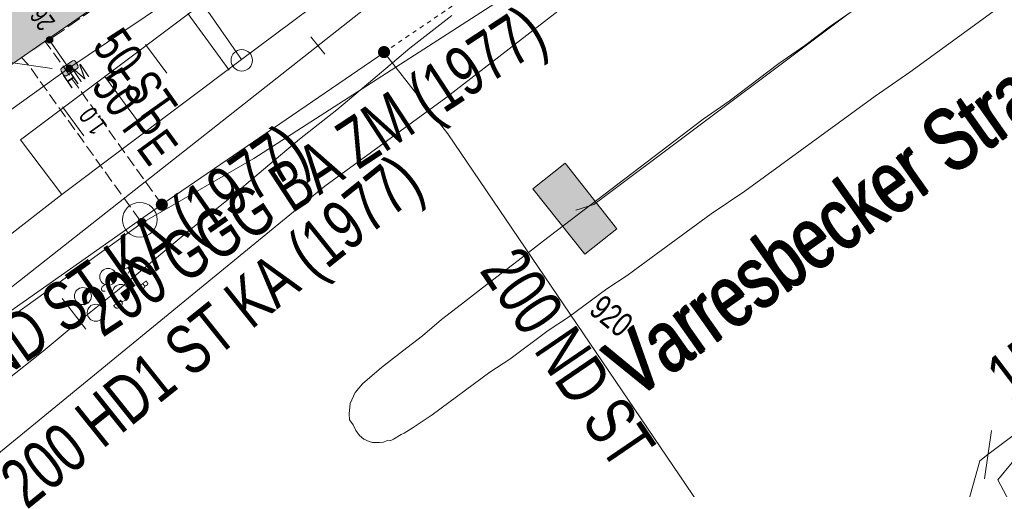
# Model space of a CAD drawing. Header units: metres. Extents: x -740 to 758, y -633 to 854.
# Tile 876 of 1056: x 339 to 367, y 33 to 46. Entities that reach past the tile are written whole.
import ezdxf

# ---------------------------------------------------------------- set-up
doc = ezdxf.new("R2010")
doc.units = ezdxf.units.M
doc.header["$MEASUREMENT"] = 0
for name, pattern in [('125_125', [0.2496, 0.1248, -0.1248]), ('333_125', [0.4576, 0.3328, -0.1248]), ('416_125', [0.5408, 0.416, -0.1248])]:
    doc.linetypes.add(name, pattern=pattern)
for name, color, linetype in [('Gas.LOVION', 7, 'Continuous'), ('Gis.LOVION', 7, 'Continuous'), ('Grundkarte.LOVION', 7, 'Continuous'), ('Strom.LOVION', 7, 'Continuous'), ('StromBemass.LOVION', 7, 'Continuous'), ('Telko.LOVION', 7, 'Continuous'), ('Wasser.LOVION', 7, 'Continuous')]:
    doc.layers.add(name, color=color, linetype=linetype)
doc.styles.add('ERSTELLTER_STIL_1', font='arial.ttf')

msp = doc.modelspace()

# ---------------------------------------------------------------- hatches: boundary and pattern name
at = {"layer": 'Gas.LOVION', "linetype": 'Continuous', "lineweight": 13}
for points in [[(339.435, 45.305), (340.058, 45.735), (339.835, 46.053), (339.228, 45.61)], [(349.642, 45.109), (349.654, 45.126), (349.665, 45.146), (349.673, 45.166), (349.678, 45.187), (349.681, 45.209), (349.681, 45.231), (349.678, 45.253), (349.673, 45.274), (349.664, 45.294), (349.654, 45.313), (349.641, 45.331), (349.626, 45.347), (349.609, 45.361), (349.59, 45.372), (349.571, 45.382), (349.55, 45.388), (349.528, 45.392), (349.506, 45.394), (349.485, 45.392), (349.463, 45.388), (349.442, 45.381), (349.422, 45.372), (349.404, 45.36), (349.387, 45.346), (349.372, 45.33), (349.359, 45.312), (349.349, 45.293), (349.341, 45.273), (349.336, 45.251), (349.333, 45.23), (349.333, 45.208), (349.336, 45.186), (349.341, 45.165), (349.349, 45.145), (349.36, 45.125), (349.373, 45.108), (349.388, 45.092), (349.405, 45.078), (349.423, 45.066), (349.443, 45.057), (349.464, 45.05), (349.486, 45.046), (349.507, 45.045), (349.529, 45.046), (349.551, 45.051), (349.572, 45.057), (349.591, 45.067), (349.61, 45.079), (349.627, 45.093)], [(343.242, 40.719), (343.254, 40.736), (343.265, 40.756), (343.273, 40.776), (343.278, 40.797), (343.281, 40.818), (343.281, 40.84), (343.278, 40.862), (343.272, 40.883), (343.264, 40.903), (343.254, 40.922), (343.241, 40.94), (343.226, 40.955), (343.209, 40.969), (343.191, 40.981), (343.171, 40.99), (343.15, 40.997), (343.129, 41.001), (343.107, 41.002), (343.086, 41.001), (343.064, 40.996), (343.044, 40.99), (343.024, 40.98), (343.006, 40.969), (342.989, 40.955), (342.974, 40.939), (342.961, 40.921), (342.951, 40.902), (342.943, 40.882), (342.938, 40.861), (342.935, 40.839), (342.935, 40.817), (342.938, 40.796), (342.943, 40.775), (342.951, 40.755), (342.962, 40.736), (342.975, 40.718), (342.99, 40.702), (343.006, 40.688), (343.025, 40.677), (343.045, 40.668), (343.065, 40.661), (343.087, 40.657), (343.108, 40.656), (343.13, 40.657), (343.151, 40.661), (343.172, 40.668), (343.192, 40.677), (343.21, 40.689), (343.227, 40.703)], [(343.243, 40.718), (343.256, 40.735), (343.266, 40.754), (343.274, 40.775), (343.279, 40.796), (343.282, 40.817), (343.282, 40.839), (343.279, 40.861), (343.274, 40.882), (343.266, 40.902), (343.255, 40.921), (343.242, 40.939), (343.227, 40.954), (343.211, 40.968), (343.192, 40.98), (343.172, 40.989), (343.152, 40.996), (343.13, 41), (343.109, 41.001), (343.087, 41), (343.065, 40.995), (343.045, 40.989), (343.025, 40.979), (343.007, 40.968), (342.99, 40.954), (342.975, 40.938), (342.962, 40.92), (342.952, 40.901), (342.944, 40.881), (342.939, 40.86), (342.936, 40.838), (342.936, 40.816), (342.939, 40.795), (342.944, 40.774), (342.952, 40.753), (342.963, 40.734), (342.976, 40.717), (342.991, 40.701), (343.008, 40.687), (343.026, 40.675), (343.046, 40.666), (343.067, 40.66), (343.088, 40.656), (343.11, 40.654), (343.131, 40.656), (343.153, 40.66), (343.173, 40.667), (343.193, 40.676), (343.211, 40.688), (343.228, 40.702)]]:
    msp.add_hatch(color=7, dxfattribs=at).paths.add_polyline_path(points)
at = {"layer": 'Grundkarte.LOVION', "linetype": 'Continuous', "lineweight": 18}
msp.add_hatch(color=9, dxfattribs=at).paths.add_polyline_path([(327.453, 48.449), (332.795, 40.666), (336.114, 43), (337.911, 44.269), (343.308, 48.018), (337.933, 55.828)])
at = {"layer": 'Strom.LOVION', "linetype": 'Continuous', "lineweight": 13}
for points in [[(339.425, 45.26), (340.297, 45.862), (340.16, 46.056), (339.304, 45.44)], [(340.367, 44.539), (340.672, 44.746), (340.699, 44.778), (340.693, 44.837), (340.623, 44.948), (340.591, 44.975), (340.532, 44.969), (340.214, 44.746), (340.201, 44.73), (340.207, 44.671), (340.277, 44.56), (340.309, 44.533)]]:
    msp.add_hatch(color=7, dxfattribs=at).paths.add_polyline_path(points)
at = {"layer": 'StromBemass.LOVION', "linetype": 'Continuous', "lineweight": 13}
for points in [[(339.95, 45.509), (339.957, 45.518), (339.963, 45.529), (339.967, 45.54), (339.97, 45.551), (339.972, 45.563), (339.971, 45.575), (339.97, 45.587), (339.967, 45.598), (339.963, 45.609), (339.957, 45.619), (339.95, 45.629), (339.942, 45.637), (339.933, 45.645), (339.923, 45.651), (339.912, 45.656), (339.901, 45.66), (339.889, 45.662), (339.877, 45.663), (339.865, 45.662), (339.854, 45.66), (339.843, 45.656), (339.832, 45.651), (339.822, 45.645), (339.813, 45.637), (339.805, 45.628), (339.798, 45.619), (339.792, 45.608), (339.788, 45.597), (339.785, 45.586), (339.784, 45.574), (339.784, 45.562), (339.785, 45.551), (339.788, 45.539), (339.793, 45.528), (339.798, 45.518), (339.805, 45.508), (339.813, 45.5), (339.822, 45.492), (339.832, 45.486), (339.843, 45.481), (339.854, 45.477), (339.866, 45.475), (339.878, 45.475), (339.89, 45.475), (339.901, 45.478), (339.912, 45.481), (339.923, 45.486), (339.933, 45.493), (339.942, 45.5)], [(339.95, 45.509), (339.957, 45.518), (339.963, 45.529), (339.967, 45.54), (339.97, 45.551), (339.972, 45.563), (339.971, 45.575), (339.97, 45.587), (339.967, 45.598), (339.963, 45.609), (339.957, 45.619), (339.95, 45.629), (339.942, 45.637), (339.933, 45.645), (339.923, 45.651), (339.912, 45.656), (339.901, 45.66), (339.889, 45.662), (339.877, 45.663), (339.865, 45.662), (339.854, 45.66), (339.843, 45.656), (339.832, 45.651), (339.822, 45.645), (339.813, 45.637), (339.805, 45.628), (339.798, 45.619), (339.792, 45.608), (339.788, 45.597), (339.785, 45.586), (339.784, 45.574), (339.784, 45.562), (339.785, 45.551), (339.788, 45.539), (339.793, 45.528), (339.798, 45.518), (339.805, 45.508), (339.813, 45.5), (339.822, 45.492), (339.832, 45.486), (339.843, 45.481), (339.854, 45.477), (339.866, 45.475), (339.878, 45.475), (339.89, 45.475), (339.901, 45.478), (339.912, 45.481), (339.923, 45.486), (339.933, 45.493), (339.942, 45.5)], [(340.518, 44.691), (340.525, 44.701), (340.53, 44.712), (340.535, 44.723), (340.538, 44.734), (340.539, 44.746), (340.539, 44.758), (340.538, 44.77), (340.535, 44.781), (340.53, 44.792), (340.524, 44.803), (340.517, 44.812), (340.509, 44.821), (340.5, 44.829), (340.49, 44.835), (340.479, 44.84), (340.468, 44.844), (340.456, 44.846), (340.444, 44.847), (340.432, 44.846), (340.42, 44.844), (340.409, 44.84), (340.398, 44.835), (340.388, 44.828), (340.379, 44.821), (340.371, 44.812), (340.364, 44.802), (340.358, 44.792), (340.354, 44.781), (340.351, 44.769), (340.35, 44.757), (340.35, 44.745), (340.351, 44.734), (340.354, 44.722), (340.359, 44.711), (340.364, 44.701), (340.371, 44.691), (340.38, 44.682), (340.389, 44.675), (340.399, 44.668), (340.41, 44.663), (340.421, 44.66), (340.433, 44.657), (340.445, 44.657), (340.457, 44.658), (340.468, 44.66), (340.48, 44.663), (340.49, 44.669), (340.5, 44.675), (340.51, 44.683)]]:
    msp.add_hatch(color=7, dxfattribs=at).paths.add_polyline_path(points)
at = {"layer": 'Telko.LOVION', "linetype": 'Continuous', "lineweight": 13}
for points in [[(353.793, 41.285), (355.292, 39.407), (356.211, 40.133), (354.726, 42.027)], [(353.793, 41.285), (355.292, 39.407), (356.211, 40.133), (354.726, 42.027)], [(341.705, 38.566), (341.797, 38.679), (341.78, 38.855), (341.764, 38.868), (341.761, 38.897), (341.745, 38.91), (341.568, 38.76)], [(342.078, 38.071), (342.144, 38.151), (342.142, 38.181), (342.168, 38.213), (342.151, 38.388), (342.119, 38.415), (341.925, 38.278)]]:
    msp.add_hatch(color=7, dxfattribs=at).paths.add_polyline_path(points)
at = {"layer": 'Wasser.LOVION', "linetype": 'Continuous', "lineweight": 13}
for points in [[(338.741, 44.853), (339.347, 45.296), (339.14, 45.601), (338.533, 45.158)], [(342.637, 40.233), (342.647, 40.246), (342.655, 40.261), (342.661, 40.276), (342.665, 40.292), (342.667, 40.309), (342.667, 40.326), (342.665, 40.342), (342.66, 40.358), (342.654, 40.374), (342.646, 40.388), (342.636, 40.402), (342.625, 40.414), (342.612, 40.424), (342.598, 40.433), (342.583, 40.44), (342.567, 40.445), (342.551, 40.448), (342.534, 40.449), (342.517, 40.448), (342.501, 40.445), (342.485, 40.44), (342.47, 40.433), (342.456, 40.424), (342.443, 40.413), (342.432, 40.401), (342.422, 40.388), (342.414, 40.373), (342.408, 40.357), (342.404, 40.341), (342.402, 40.325), (342.402, 40.308), (342.404, 40.292), (342.409, 40.275), (342.415, 40.26), (342.423, 40.245), (342.433, 40.232), (342.444, 40.22), (342.457, 40.209), (342.471, 40.201), (342.486, 40.193), (342.502, 40.188), (342.518, 40.185), (342.535, 40.184), (342.551, 40.185), (342.568, 40.189), (342.584, 40.194), (342.599, 40.201), (342.613, 40.21), (342.625, 40.221)], [(342.636, 40.229), (342.646, 40.243), (342.654, 40.257), (342.66, 40.273), (342.664, 40.289), (342.666, 40.305), (342.666, 40.322), (342.664, 40.338), (342.66, 40.355), (342.654, 40.37), (342.646, 40.385), (342.636, 40.398), (342.624, 40.41), (342.611, 40.421), (342.597, 40.429), (342.582, 40.437), (342.566, 40.442), (342.55, 40.445), (342.534, 40.446), (342.517, 40.445), (342.501, 40.441), (342.485, 40.436), (342.47, 40.429), (342.456, 40.42), (342.443, 40.409), (342.432, 40.397), (342.422, 40.384), (342.414, 40.369), (342.408, 40.354), (342.404, 40.338), (342.402, 40.321), (342.402, 40.304), (342.404, 40.288), (342.408, 40.272), (342.414, 40.256), (342.422, 40.242), (342.432, 40.228), (342.444, 40.216), (342.456, 40.206), (342.47, 40.197), (342.486, 40.19), (342.501, 40.185), (342.518, 40.182), (342.534, 40.181), (342.551, 40.182), (342.567, 40.185), (342.583, 40.19), (342.598, 40.197), (342.612, 40.206), (342.625, 40.217)]]:
    msp.add_hatch(color=7, dxfattribs=at).paths.add_polyline_path(points)

# ---------------------------------------------------------------- linework, layer by layer
at = {"layer": 'Gas.LOVION', "color": 5, "linetype": '125_125', "lineweight": 18}
msp.add_lwpolyline([(349.508, 45.211), (354.068, 48.302), (356.259, 49.625), (357.557, 49.5), (364.086, 54.661), (365.16, 56.524)], dxfattribs=at)
at = {"layer": 'Gas.LOVION', "color": 5, "linetype": 'Continuous', "lineweight": 18}
for points in [[(298.071, -17.866), (306.025, -12.315), (315.056, -5.979), (317.653, -4.129), (329.35, 4.108), (336.538, 9.185), (344.928, 14.971), (354.801, 21.906), (362.088, 27.037), (363.495, 28.062), (367.558, 30.942), (368.021, 31.342), (367.188, 32.915), (367.597, 33.413), (377.553, 40.712), (379.682, 42.22), (380.508, 42.833), (390.092, 49.711), (395.588, 49.421), (396.218, 49.63)], [(349.508, 45.211), (343.109, 40.832), (332.904, 33.657), (332.668, 33.501), (327.334, 29.565), (322.158, 25.823), (316.442, 21.259), (305.938, 12.311), (300.854, 7.928), (300.48, 7.67), (295.195, 3.532), (291.408, 0.103), (290.788, -0.357), (289.45, -1.492), (287.325, -6.961), (285.955, -7.908)], [(362.088, 27.037), (361.35, 28.236), (360.619, 29.214), (351.348, 42.864), (349.508, 45.211)]]:
    msp.add_lwpolyline(points, dxfattribs=at)
at = {"layer": 'Gas.LOVION', "color": 1, "linetype": 'Continuous', "lineweight": 18}
msp.add_lwpolyline([(287.642, -9.295), (287.865, -9.155), (288.058, -9.018), (288.212, -8.929), (288.625, -8.622), (299.422, -0.399), (305.975, 5.739), (316.747, 15.112), (320.586, 18.473), (334.678, 30.476), (337.127, 32.636), (347.801, 41.364), (351.291, 43.907), (357.57, 48.763), (358.272, 49.289), (358.613, 49.574)], dxfattribs=at)
at = {"layer": 'Gas.LOVION', "color": 5, "linetype": '333_125', "lineweight": 18}
msp.add_lwpolyline([(343.109, 40.832), (339.753, 45.528)], dxfattribs=at)
at = {"layer": 'Grundkarte.LOVION', "color": 8, "linetype": 'Continuous', "lineweight": 18}
for points in [[(309.938, 73.721), (320.419, 81.1), (322.823, 77.67), (331.876, 64.575), (337.933, 55.828), (343.308, 48.018), (345.406, 45.002), (340.228, 41.126), (338.442, 39.74), (335.135, 37.289), (332.795, 40.666), (327.453, 48.449)], [(343.308, 48.018), (337.933, 55.828), (331.876, 64.575), (344.361, 70.2), (353.021, 74.12), (358.826, 76.727), (360.672, 72.356), (361.1, 71.304), (366.746, 63.433), (363.655, 59.673), (361.587, 57.549), (359.045, 55.439), (355.919, 52.946), (352.952, 50.646), (350.61, 48.91), (348.903, 47.62), (345.406, 45.002)], [(327.453, 48.449), (337.933, 55.828), (343.308, 48.018), (337.911, 44.269), (336.114, 43), (332.795, 40.666)]]:
    msp.add_lwpolyline(points, close=True, dxfattribs=at)
for points in [[(310.355, 18.669), (318.119, 24.512), (319.91, 25.84), (324.839, 29.543), (328.586, 32.333), (330.233, 33.617), (335.135, 37.289), (338.442, 39.74), (340.228, 41.126), (345.406, 45.002), (348.903, 47.62), (350.61, 48.91), (352.952, 50.646), (355.919, 52.946), (359.045, 55.439), (361.587, 57.549), (363.655, 59.673), (367.063, 63.818)], [(310.355, 18.669), (318.119, 24.512), (319.91, 25.84), (324.839, 29.543), (328.586, 32.333), (330.233, 33.617), (335.135, 37.289), (338.442, 39.74), (340.228, 41.126), (345.406, 45.002), (348.903, 47.62), (350.61, 48.91), (352.952, 50.646), (355.919, 52.946), (359.045, 55.439), (361.587, 57.549), (363.655, 59.673), (367.063, 63.818)], [(367.467, 46.686), (364.653, 44.638), (363.656, 43.949), (359.903, 41.218), (358.933, 40.561), (357.057, 39.195), (356.506, 38.787), (355.922, 38.405), (354.82, 37.588), (354.237, 37.206), (353.134, 36.388), (352.551, 36.006), (350.897, 34.781), (350.314, 34.398), (350.091, 34.258), (350.006, 34.221), (349.784, 34.081), (349.699, 34.043), (349.582, 34.031), (349.497, 33.993), (349.38, 33.982), (349.172, 33.991), (349.081, 34.012), (348.926, 34.085), (348.797, 34.191), (348.695, 34.329), (348.62, 34.499), (348.517, 34.637), (348.5, 34.812), (348.53, 35.111), (348.677, 35.421), (348.889, 35.678), (349.434, 36.145), (350.038, 36.618), (350.616, 37.058), (351.161, 37.525), (351.739, 37.966), (352.343, 38.439), (353.498, 39.32), (354.102, 39.793), (355.835, 41.115), (358.696, 43.287), (359.444, 43.803), (360.874, 44.889), (361.622, 45.405), (362.337, 45.948), (363.085, 46.464)], [(351.458, 46.274), (350.25, 45.328), (349.186, 44.426), (348.148, 43.556), (347.078, 42.712), (346.04, 41.842), (344.975, 40.94), (343.905, 40.097), (341.829, 38.357), (340.732, 37.481), (339.694, 36.611), (338.624, 35.768)]]:
    msp.add_lwpolyline(points, dxfattribs=at)
at = {"layer": 'Grundkarte.LOVION', "color": 253, "linetype": 'Continuous', "lineweight": 18}
msp.add_lwpolyline([(366.746, 63.433), (363.655, 59.673), (361.587, 57.549), (359.045, 55.439), (355.919, 52.946), (352.952, 50.646), (350.61, 48.91), (348.903, 47.62), (345.406, 45.002), (340.228, 41.126), (338.442, 39.74), (335.135, 37.289), (330.233, 33.617), (328.586, 32.333), (324.839, 29.543), (319.91, 25.84), (318.119, 24.512), (310.355, 18.669)], dxfattribs=at)
at = {"layer": 'Grundkarte.LOVION', "color": 7, "linetype": 'Continuous', "lineweight": 13}
for points in [[(339.04, 42.695), (343.529, 46.06), (347.742, 49.22)], [(347.742, 49.22), (348.903, 47.62), (345.406, 45.002), (340.228, 41.126), (339.04, 42.695)], [(343.857, 46.328), (345.051, 44.701)], [(342.643, 45.441), (343.256, 44.614)], [(341.462, 44.528), (342.655, 42.901)], [(340.248, 43.641), (340.861, 42.814)]]:
    msp.add_lwpolyline(points, dxfattribs=at)
at = {"layer": 'Grundkarte.LOVION', "color": 9, "linetype": 'Continuous', "lineweight": 18}
msp.add_circle((345.411, 44.983), 0.309, dxfattribs=at)
at = {"layer": 'Strom.LOVION', "color": 150, "linetype": 'Continuous', "lineweight": 18}
msp.add_lwpolyline([(361.793, 61.338), (362.193, 61.628), (363.086, 60.356), (352.63, 53.038), (350.334, 51.425), (340.435, 44.752), (330.947, 37.958)], dxfattribs=at)
at = {"layer": 'Strom.LOVION', "color": 5, "linetype": 'Continuous', "lineweight": 18}
msp.add_lwpolyline([(340.435, 44.752), (339.868, 45.569)], dxfattribs=at)
at = {"layer": 'Strom.LOVION', "color": 7, "linetype": 'Continuous', "lineweight": 13}
msp.add_lwpolyline([(340.367, 44.539), (340.309, 44.533), (340.277, 44.56), (340.207, 44.671), (340.201, 44.73), (340.214, 44.746), (340.532, 44.969), (340.591, 44.975), (340.623, 44.948), (340.693, 44.837), (340.699, 44.778), (340.672, 44.746)], close=True, dxfattribs=at)
at = {"layer": 'StromBemass.LOVION', "color": 7, "linetype": '416_125', "lineweight": 13}
for points in [[(371.306, 68.031), (371.478, 67.782), (371.049, 67.489), (370.58, 67.147), (367.523, 65.001), (366.058, 63.971), (361.552, 60.782), (339.868, 45.569)], [(340.435, 44.752), (339.868, 45.569)]]:
    msp.add_lwpolyline(points, dxfattribs=at)
at = {"layer": 'StromBemass.LOVION', "color": 7, "linetype": 'Continuous', "lineweight": 13}
for centre, radius in [((339.878, 45.569), 0.0941), ((339.878, 45.569), 0.0941), ((340.444, 44.752), 0.0949)]:
    msp.add_circle(centre, radius, dxfattribs=at)
at = {"layer": 'Telko.LOVION', "color": 1, "linetype": 'Continuous', "lineweight": 18}
for points in [[(282.821, -5.333), (297.225, 6.657), (297.864, 7.074), (298.474, 7.488), (331.811, 33.047), (332.348, 33.602), (333.025, 33.935), (362.17, 56.882), (362.747, 57.323), (363.335, 57.809), (366.249, 61.714), (367.974, 64.174), (370.058, 67.495), (371.136, 70.675), (371.9, 74.651), (371.735, 75.433), (372.461, 75.267), (380.027, 73.598), (380.167, 74.292)], [(402.505, 55.151), (401.95, 54.639), (388.911, 45.62), (388.161, 45.429), (387.845, 46.092), (382.83, 60.203), (382.54, 60.898), (381.879, 60.553), (355.552, 40.836), (355.036, 40.668)]]:
    msp.add_lwpolyline(points, dxfattribs=at)
at = {"layer": 'Telko.LOVION', "color": 7, "linetype": 'Continuous', "lineweight": 13}
for points in [[(347.799, 45.162), (347.396, 45.655)], [(340.24, 38.128), (340.918, 37.248)]]:
    msp.add_lwpolyline(points, dxfattribs=at)
for points in [[(353.793, 41.285), (354.726, 42.027), (356.211, 40.133), (355.292, 39.407)], [(353.793, 41.285), (354.726, 42.027), (356.211, 40.133), (355.292, 39.407)], [(341.705, 38.566), (341.568, 38.76), (341.745, 38.91), (341.761, 38.897), (341.764, 38.868), (341.78, 38.855), (341.797, 38.679)], [(342.078, 38.071), (341.925, 38.278), (342.119, 38.415), (342.151, 38.388), (342.168, 38.213), (342.142, 38.181), (342.144, 38.151)]]:
    msp.add_lwpolyline(points, close=True, dxfattribs=at)
for centre, radius in [((341.564, 38.753), 0.244), ((340.837, 38.2), 0.244), ((341.93, 38.288), 0.245), ((341.205, 37.721), 0.245)]:
    msp.add_circle(centre, radius, dxfattribs=at)
at = {"layer": 'Wasser.LOVION', "color": 150, "linetype": 'Continuous', "lineweight": 18}
for points in [[(365.297, 59.508), (364.701, 59.11), (363.537, 55.139), (358.735, 50.901), (356.207, 48.94), (355.017, 48.114), (345.758, 42.155), (342.54, 40.303), (336.699, 36.111), (336.315, 35.808), (333.349, 33.641), (331.619, 32.29), (326.628, 28.772), (322.033, 25.441), (317.904, 22.023), (317.118, 21.296), (304.125, 10.302), (300.525, 7.364), (299.465, 6.27), (294.713, 2.421), (291.332, -0.481), (289.859, -1.586), (287.772, -7.302), (286.372, -8.251)], [(319.304, -2.12), (324.71, 1.541), (328.699, 4.266), (331.678, 6.449), (338.718, 11.378), (344.242, 15.185), (348.658, 18.232), (354.171, 22.155), (361.232, 27.175), (363.337, 28.623), (365.864, 30.584), (366.662, 33.455), (366.895, 33.64), (374.097, 39.029), (378.807, 42.401), (379.332, 42.777), (379.909, 43.218), (389.307, 50.033)]]:
    msp.add_lwpolyline(points, dxfattribs=at)
at = {"layer": 'Wasser.LOVION', "color": 7, "linetype": 'Continuous', "lineweight": 13}
for points in [[(338.553, 44.953), (339.948, 44.749)], [(366.801, 32.937), (367.005, 34.331)]]:
    msp.add_lwpolyline(points, dxfattribs=at)
at = {"layer": 'Wasser.LOVION', "color": 150, "linetype": '333_125', "lineweight": 18}
msp.add_lwpolyline([(342.54, 40.303), (342.473, 40.385), (339.257, 44.859), (339.059, 45.076)], dxfattribs=at)
at = {"layer": 'Wasser.LOVION', "color": 7, "linetype": 'Continuous', "lineweight": 13}
msp.add_circle((342.474, 40.395), 0.501, dxfattribs=at)

# ---------------------------------------------------------------- texts
at = {"layer": 'Gas.LOVION', "color": 5, "linetype": 'Continuous', "lineweight": 18, "attachment_point": 7, "style": 'ERSTELLTER_STIL_1'}
for s, insert, char_height, rotation in [('{\\A1;\\W0.71558x;50 ST}', (341.07, 45.384), 1.0671, 305.2444), ('{\\A1;\\W0.72102x;200 ND ST KA (1977)}', (336.269, 33.697), 1.42279, 35.1097), ('{\\A1;\\W0.71559x;200 ND ST}', (352.22, 38.923), 1.42279, 304.2454)]:
    msp.add_mtext(s, dxfattribs=dict(at, insert=insert, char_height=char_height, rotation=rotation))
at = {"layer": 'Gas.LOVION', "color": 1, "linetype": 'Continuous', "lineweight": 18, "insert": (339.486, 31.705), "char_height": 1.42278, "attachment_point": 7, "rotation": 38.6971, "style": 'ERSTELLTER_STIL_1'}
msp.add_mtext('{\\A1;\\W0.72073x;200 HD1 ST KA (1977)}', dxfattribs=at)
at = {"layer": 'Gis.LOVION', "color": 44, "linetype": 'Continuous', "lineweight": 18, "attachment_point": 7, "style": 'ERSTELLTER_STIL_1'}
for s, insert, char_height, rotation in [('{\\A1;\\W0.72141x;Varresbecker Straße}', (356.726, 35.172), 1.77844, 35.2435), ('{\\A1;\\W0.72141x;Varresbecker Straße}', (356.751, 35.166), 1.77846, 35.2433), ('{\\A1;\\W0.72142x;Varresbecker Straße}', (356.767, 35.222), 1.77843, 35.2419)]:
    msp.add_mtext(s, dxfattribs=dict(at, insert=insert, char_height=char_height, rotation=rotation))
at = {"layer": 'Strom.LOVION', "color": 7, "linetype": 'Continuous', "lineweight": 13, "insert": (340.479, 44.152), "char_height": 0.4446, "attachment_point": 7, "rotation": 34.242, "style": 'ERSTELLTER_STIL_1'}
msp.add_mtext('{\\A1;\\W0.71567x;HM}', dxfattribs=at)
at = {"layer": 'StromBemass.LOVION', "color": 7, "linetype": 'Continuous', "lineweight": 13, "char_height": 0.53355, "attachment_point": 7, "rotation": 125.2393, "style": 'ERSTELLTER_STIL_1'}
for s, insert in [('{\\A1;\\W0.71559x;26.5}', (340.065, 46.093)), ('{\\A1;\\W0.71556x;1.0}', (341.561, 43.091))]:
    msp.add_mtext(s, dxfattribs=dict(at, insert=insert))
at = {"layer": 'Telko.LOVION', "color": 7, "linetype": 'Continuous', "lineweight": 13, "attachment_point": 7, "style": 'ERSTELLTER_STIL_1'}
for s, insert, char_height, rotation in [('{\\A1;\\W0.71013x;A}', (342.024, 38.99), 0.28195, 307.6085), ('{\\A1;\\W0.71587x;C}', (341.304, 38.438), 0.282, 307.6041), ('{\\A1;\\W0.71537x;B}', (342.421, 38.498), 0.28196, 307.6106), ('{\\A1;\\W0.71587x;D}', (341.688, 37.944), 0.282, 307.6041), ('{\\A1;\\W0.71559x;920}', (355.368, 37.723), 0.71141, 320.5833)]:
    msp.add_mtext(s, dxfattribs=dict(at, insert=insert, char_height=char_height, rotation=rotation))
at = {"layer": 'Wasser.LOVION', "color": 150, "linetype": 'Continuous', "lineweight": 18, "attachment_point": 7, "style": 'ERSTELLTER_STIL_1'}
for s, insert, char_height, rotation in [('{\\A1;\\W0.71926x;200 GGG BA ZM (1977)}', (341.631, 36.635), 1.42281, 33.2436), ('{\\A1;\\W0.71557x;50 PE}', (341.035, 44.221), 1.06711, 306.2308), ('{\\A1;\\W0.71971x;150 GG UA UI (1970)}', (367.849, 34.736), 1.42281, 37.2445)]:
    msp.add_mtext(s, dxfattribs=dict(at, insert=insert, char_height=char_height, rotation=rotation))

doc.saveas('drawing.dxf')
